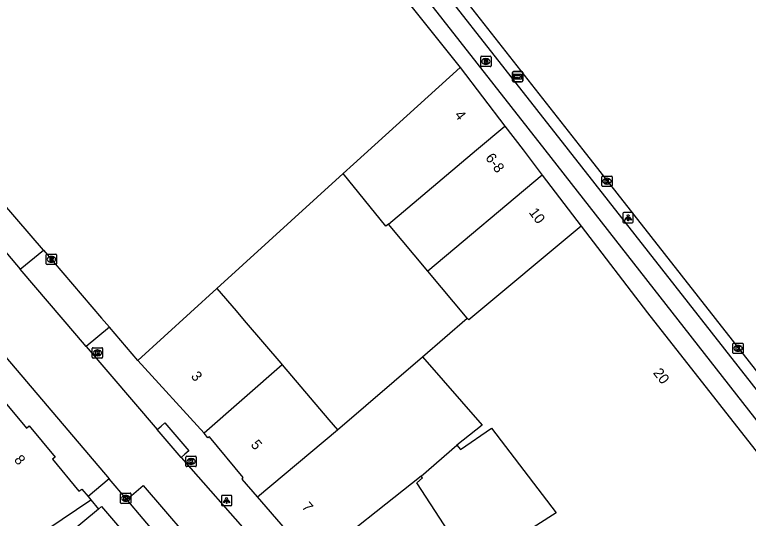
# Model space of a CAD drawing. Extents: x 160664 to 161506, y 382245 to 383288.
# Drawn here: x 161299.5 to 161370.3, y 382964.4 to 383013.1 of the extents above; entities that cross this region are included whole.
import ezdxf

# ---------------------------------------------------------------- set-up
doc = ezdxf.new("R2010")
doc.units = 0
for name, color, linetype in [('IMGEO_Brandkraan', 7, 'Continuous'), ('IMGEO_Fietspad_gesloten', 7, 'Continuous'), ('IMGEO_Kolk', 7, 'Continuous'), ('IMGEO_Lichtpunt', 7, 'Continuous'), ('IMGEO_Pand', 7, 'Continuous'), ('IMGEO_Pand_nummerreeks', 7, 'Continuous'), ('IMGEO_Rijbaan_lokaal_gesloten', 7, 'Continuous'), ('IMGEO_Rijbaan_lokaal_open', 7, 'Continuous'), ('IMGEO_Rioolput', 7, 'Continuous'), ('IMGEO_Voetpad_open', 7, 'Continuous'), ('IMGEO_Wegwijzer', 7, 'Continuous')]:
    doc.layers.add(name, color=color, linetype=linetype)

msp = doc.modelspace()

# ---------------------------------------------------------------- linework, layer by layer
at = {"layer": 'IMGEO_Brandkraan'}
for p, q in [((161344.484, 383008.123), (161344.484, 383008.975)), ((161344.559, 383009.049), (161345.411, 383009.049)), ((161345.485, 383008.975), (161345.485, 383008.123)), ((161344.995, 383008.269), (161344.97, 383008.269)), ((161344.972, 383008.829), (161344.997, 383008.829)), ((161345.411, 383008.049), (161344.559, 383008.049))]:
    msp.add_line(p, q, dxfattribs=at)
for points in [[(161344.484, 383008.123), (161344.484, 383008.975)], [(161344.559, 383009.049), (161345.411, 383009.049)], [(161345.485, 383008.975), (161345.485, 383008.123)], [(161344.832, 383008.749), (161344.832, 383008.349), (161345.045, 383008.349)], [(161345.063, 383008.749), (161344.832, 383008.749)], [(161345.011, 383008.668), (161344.957, 383008.668), (161344.957, 383008.592)], [(161344.957, 383008.592), (161345.01, 383008.592)], [(161345.019, 383008.516), (161344.957, 383008.516), (161344.957, 383008.435)], [(161344.957, 383008.435), (161345.019, 383008.435)], [(161345.411, 383008.049), (161344.559, 383008.049)]]:
    msp.add_lwpolyline(points, dxfattribs=at)
for centre, radius, start, end in [((161344.561, 383008.973), 0.0765, 91.55205, 178.44795), ((161344.561, 383008.973), 0.0765, 91.55205, 178.44795), ((161345.409, 383008.973), 0.0765, 1.55205, 88.44795), ((161345.409, 383008.973), 0.0765, 1.55205, 88.44795), ((161345.012, 383008.63), 0.0379, 267.82845, 90.93552), ((161345.02, 383008.475), 0.0404, 269.87594, 90.50774), ((161345.051, 383008.6), 0.251, 268.66757, 293.53466), ((161345.067, 383008.604), 0.145, 59.4692, 91.53667), ((161345.092, 383008.651), 0.0922, 285.51372, 58.15012), ((161345.097, 383008.459), 0.105, 301.31148, 78.98903), ((161344.561, 383008.125), 0.0765, 181.55205, 268.44795), ((161344.561, 383008.125), 0.0765, 181.55205, 268.44795), ((161345.409, 383008.125), 0.0765, 271.55205, 358.44795), ((161345.409, 383008.125), 0.0765, 271.55205, 358.44795)]:
    msp.add_arc(centre, radius, start, end, dxfattribs=at)
for centre, major_axis, ratio, start_param, end_param in [((161344.971, 383008.549), (-0.387, 0.002), 0.722429, 4.712389, 7.853982), ((161344.996, 383008.549), (-0.39, 0.002), 0.717154, 1.570796, 4.712389)]:
    msp.add_ellipse(centre, major_axis=major_axis, ratio=ratio, start_param=start_param, end_param=end_param, dxfattribs=at)
at = {"layer": 'IMGEO_Fietspad_gesloten'}
for points in [[(161316.407, 383044.108), (161318.553, 383041.288), (161321.59, 383037.499), (161332.611, 383023.063), (161350.693, 383000), (161374.638, 382969.413), (161377.873, 382965.293)], [(161380.356, 382964.446), (161379.838, 382965.316), (161379.077, 382966.588), (161378.721, 382967.139), (161378.36, 382967.618), (161352.975, 383000), (161334.256, 383023.879), (161320.12, 383042.374), (161319.475, 383043.252)]]:
    msp.add_lwpolyline(points, dxfattribs=at)
at = {"layer": 'IMGEO_Kolk'}
for p, q in [((161356.18, 382996.562), (161356.18, 382997.414)), ((161356.255, 382997.488), (161357.107, 382997.488)), ((161356.668, 382997.268), (161356.693, 382997.268)), ((161357.181, 382997.414), (161357.181, 382996.562)), ((161357.107, 382996.488), (161356.255, 382996.488)), ((161356.691, 382996.708), (161356.666, 382996.708)), ((161368.907, 382981.345), (161369.759, 382981.345)), ((161306.982, 382979.982), (161306.982, 382980.834)), ((161307.057, 382980.908), (161307.909, 382980.908)), ((161307.47, 382980.688), (161307.495, 382980.688)), ((161307.983, 382980.834), (161307.983, 382979.982)), ((161368.832, 382980.419), (161368.832, 382981.271)), ((161369.32, 382981.125), (161369.345, 382981.125)), ((161369.833, 382981.271), (161369.833, 382980.419)), ((161307.493, 382980.128), (161307.468, 382980.128)), ((161369.759, 382980.345), (161368.907, 382980.345)), ((161369.343, 382980.565), (161369.318, 382980.565)), ((161307.909, 382979.908), (161307.057, 382979.908)), ((161316.025, 382969.492), (161316.025, 382970.344)), ((161316.1, 382970.418), (161316.952, 382970.418)), ((161316.513, 382970.198), (161316.538, 382970.198)), ((161317.026, 382970.344), (161317.026, 382969.492)), ((161316.952, 382969.418), (161316.1, 382969.418)), ((161316.536, 382969.638), (161316.511, 382969.638)), ((161309.72, 382965.939), (161309.72, 382966.791)), ((161309.795, 382966.865), (161310.647, 382966.865)), ((161310.208, 382966.645), (161310.233, 382966.645)), ((161310.721, 382966.791), (161310.721, 382965.939)), ((161310.647, 382965.865), (161309.795, 382965.865)), ((161310.231, 382966.085), (161310.206, 382966.085))]:
    msp.add_line(p, q, dxfattribs=at)
for points in [[(161356.18, 382996.562), (161356.18, 382997.414)], [(161356.255, 382997.488), (161357.107, 382997.488)], [(161356.501, 382997.188), (161356.624, 382997.188), (161356.624, 382997.037), (161356.754, 382997.188), (161356.918, 382997.188), (161356.772, 382997.037), (161356.925, 382996.788), (161356.773, 382996.788), (161356.688, 382996.952), (161356.624, 382996.885), (161356.624, 382996.788), (161356.501, 382996.788), (161356.501, 382997.188)], [(161357.181, 382997.414), (161357.181, 382996.562)], [(161357.107, 382996.488), (161356.255, 382996.488)], [(161368.907, 382981.345), (161369.759, 382981.345)], [(161306.982, 382979.982), (161306.982, 382980.834)], [(161307.057, 382980.908), (161307.909, 382980.908)], [(161307.983, 382980.834), (161307.983, 382979.982)], [(161368.832, 382980.419), (161368.832, 382981.271)], [(161369.153, 382981.045), (161369.276, 382981.045), (161369.276, 382980.894), (161369.406, 382981.045), (161369.57, 382981.045), (161369.424, 382980.894), (161369.577, 382980.645), (161369.425, 382980.645), (161369.34, 382980.809), (161369.276, 382980.742), (161369.276, 382980.645), (161369.153, 382980.645), (161369.153, 382981.045)], [(161369.833, 382981.271), (161369.833, 382980.419)], [(161307.303, 382980.608), (161307.426, 382980.608), (161307.426, 382980.457), (161307.556, 382980.608), (161307.72, 382980.608), (161307.574, 382980.457), (161307.727, 382980.208), (161307.575, 382980.208), (161307.49, 382980.372), (161307.426, 382980.305), (161307.426, 382980.208), (161307.303, 382980.208), (161307.303, 382980.608)], [(161369.759, 382980.345), (161368.907, 382980.345)], [(161307.909, 382979.908), (161307.057, 382979.908)], [(161316.025, 382969.492), (161316.025, 382970.344)], [(161316.1, 382970.418), (161316.952, 382970.418)], [(161316.346, 382970.118), (161316.469, 382970.118), (161316.469, 382969.967), (161316.599, 382970.118), (161316.763, 382970.118), (161316.617, 382969.967), (161316.77, 382969.718), (161316.618, 382969.718), (161316.533, 382969.882), (161316.469, 382969.815), (161316.469, 382969.718), (161316.346, 382969.718), (161316.346, 382970.118)], [(161317.026, 382970.344), (161317.026, 382969.492)], [(161316.952, 382969.418), (161316.1, 382969.418)], [(161309.72, 382965.939), (161309.72, 382966.791)], [(161309.795, 382966.865), (161310.647, 382966.865)], [(161310.041, 382966.565), (161310.164, 382966.565), (161310.164, 382966.414), (161310.294, 382966.565), (161310.458, 382966.565), (161310.312, 382966.414), (161310.465, 382966.165), (161310.313, 382966.165), (161310.228, 382966.329), (161310.164, 382966.262), (161310.164, 382966.165), (161310.041, 382966.165), (161310.041, 382966.565)], [(161310.721, 382966.791), (161310.721, 382965.939)], [(161310.647, 382965.865), (161309.795, 382965.865)]]:
    msp.add_lwpolyline(points, dxfattribs=at)
for centre, start, end in [((161356.257, 382997.412), 91.55205, 178.44795), ((161356.257, 382997.412), 91.55205, 178.44795), ((161357.105, 382997.412), 1.55205, 88.44795), ((161357.105, 382997.412), 1.55205, 88.44795), ((161356.257, 382996.564), 181.55205, 268.44795), ((161356.257, 382996.564), 181.55205, 268.44795), ((161357.105, 382996.564), 271.55205, 358.44795), ((161357.105, 382996.564), 271.55205, 358.44795), ((161368.909, 382981.269), 91.55205, 178.44795), ((161368.909, 382981.269), 91.55205, 178.44795), ((161369.757, 382981.269), 1.55205, 88.44795), ((161369.757, 382981.269), 1.55205, 88.44795), ((161307.059, 382980.832), 91.55205, 178.44795), ((161307.059, 382980.832), 91.55205, 178.44795), ((161307.907, 382980.832), 1.55205, 88.44795), ((161307.907, 382980.832), 1.55205, 88.44795), ((161307.059, 382979.984), 181.55205, 268.44795), ((161307.059, 382979.984), 181.55205, 268.44795), ((161307.907, 382979.984), 271.55205, 358.44795), ((161307.907, 382979.984), 271.55205, 358.44795), ((161368.909, 382980.421), 181.55205, 268.44795), ((161368.909, 382980.421), 181.55205, 268.44795), ((161369.757, 382980.421), 271.55205, 358.44795), ((161369.757, 382980.421), 271.55205, 358.44795), ((161316.102, 382970.342), 91.55205, 178.44795), ((161316.102, 382970.342), 91.55205, 178.44795), ((161316.95, 382970.342), 1.55205, 88.44795), ((161316.95, 382970.342), 1.55205, 88.44795), ((161316.102, 382969.494), 181.55205, 268.44795), ((161316.102, 382969.494), 181.55205, 268.44795), ((161316.95, 382969.494), 271.55205, 358.44795), ((161316.95, 382969.494), 271.55205, 358.44795), ((161309.797, 382966.789), 91.55205, 178.44795), ((161309.797, 382966.789), 91.55205, 178.44795), ((161310.645, 382966.789), 1.55205, 88.44795), ((161310.645, 382966.789), 1.55205, 88.44795), ((161309.797, 382965.941), 181.55205, 268.44795), ((161309.797, 382965.941), 181.55205, 268.44795), ((161310.645, 382965.941), 271.55205, 358.44795), ((161310.645, 382965.941), 271.55205, 358.44795)]:
    msp.add_arc(centre, 0.0765, start, end, dxfattribs=at)
for centre, major_axis, ratio, start_param, end_param in [((161356.667, 382996.988), (-0.387, 0.002), 0.722429, 4.712389, 7.853982), ((161356.692, 382996.988), (-0.39, 0.002), 0.717154, 1.570796, 4.712389), ((161307.469, 382980.408), (-0.387, 0.002), 0.722429, 4.712389, 7.853982), ((161307.494, 382980.408), (-0.39, 0.002), 0.717154, 1.570796, 4.712389), ((161369.319, 382980.845), (-0.387, 0.002), 0.722429, 4.712389, 7.853982), ((161369.344, 382980.845), (-0.39, 0.002), 0.717154, 1.570796, 4.712389), ((161316.512, 382969.918), (-0.387, 0.002), 0.722429, 4.712389, 7.853982), ((161316.537, 382969.918), (-0.39, 0.002), 0.717154, 1.570796, 4.712389), ((161310.207, 382966.365), (-0.387, 0.002), 0.722429, 4.712389, 7.853982), ((161310.232, 382966.365), (-0.39, 0.002), 0.717154, 1.570796, 4.712389)]:
    msp.add_ellipse(centre, major_axis=major_axis, ratio=ratio, start_param=start_param, end_param=end_param, dxfattribs=at)
at = {"layer": 'IMGEO_Lichtpunt'}
for p, q in [((161358.22, 382993.856), (161358.22, 382993.049)), ((161358.22, 382993.856), (161358.22, 382993.049)), ((161359.122, 382993.951), (161358.314, 382993.951)), ((161359.122, 382993.951), (161358.314, 382993.951)), ((161359.216, 382993.049), (161359.216, 382993.856)), ((161359.216, 382993.049), (161359.216, 382993.856)), ((161358.314, 382992.955), (161359.122, 382992.955)), ((161358.314, 382992.955), (161359.122, 382992.955)), ((161319.452, 382966.551), (161319.452, 382965.744)), ((161319.452, 382966.551), (161319.452, 382965.744)), ((161320.354, 382966.646), (161319.546, 382966.646)), ((161320.354, 382966.646), (161319.546, 382966.646)), ((161320.448, 382965.744), (161320.448, 382966.551)), ((161320.448, 382965.744), (161320.448, 382966.551)), ((161319.546, 382965.65), (161320.354, 382965.65)), ((161319.546, 382965.65), (161320.354, 382965.65))]:
    msp.add_line(p, q, dxfattribs=at)
for points in [[(161358.594, 382993.52), (161358.633, 382993.492), (161358.445, 382993.23), (161358.407, 382993.257), (161358.594, 382993.52)], [(161358.696, 382993.472), (161358.743, 382993.472), (161358.743, 382993.15), (161358.696, 382993.15), (161358.696, 382993.472)], [(161358.806, 382993.492), (161358.844, 382993.519), (161359.031, 382993.257), (161358.992, 382993.229), (161358.806, 382993.492)], [(161319.826, 382966.215), (161319.865, 382966.187), (161319.677, 382965.925), (161319.639, 382965.952), (161319.826, 382966.215)], [(161319.928, 382966.167), (161319.975, 382966.167), (161319.975, 382965.845), (161319.928, 382965.845), (161319.928, 382966.167)], [(161320.038, 382966.187), (161320.076, 382966.214), (161320.263, 382965.952), (161320.224, 382965.924), (161320.038, 382966.187)]]:
    msp.add_lwpolyline(points, dxfattribs=at)
for centre in [(161358.719, 382993.654), (161319.951, 382966.349)]:
    msp.add_circle(centre, 0.0994, dxfattribs=at)
for centre, start, end in [((161358.314, 382993.856), 90, 180), ((161358.314, 382993.856), 90, 180), ((161359.122, 382993.856), 0, 90), ((161359.122, 382993.856), 0, 90), ((161358.314, 382993.049), 180, 270), ((161358.314, 382993.049), 180, 270), ((161359.122, 382993.049), 270, 0), ((161359.122, 382993.049), 270, 360), ((161319.546, 382966.551), 90, 180), ((161319.546, 382966.551), 90, 180), ((161320.354, 382966.551), 0, 90), ((161320.354, 382966.551), 0, 90), ((161319.546, 382965.744), 180, 270), ((161319.546, 382965.744), 180, 270), ((161320.354, 382965.744), 270, 0), ((161320.354, 382965.744), 270, 360)]:
    msp.add_arc(centre, 0.0946, start, end, dxfattribs=at)
at = {"layer": 'IMGEO_Pand'}
for points in [[(161314.847, 383042.706), (161338.4, 383013.116), (161342.497, 383007.969)], [(161302.262, 382990.321), (161298.304, 382994.942), (161282.742, 383013.11), (161282.996, 383013.332), (161282.953, 383013.38), (161281.709, 383014.778)], [(161331.209, 382997.725), (161332.203, 382998.63), (161342.497, 383007.969)], [(161342.497, 383007.969), (161346.825, 383002.299)], [(161335.569, 382992.848), (161344.088, 383000.001), (161346.825, 383002.299)], [(161346.825, 383002.299), (161348.578, 383000), (161350.422, 382997.584)], [(161331.209, 382997.725), (161319.015, 382986.625)], [(161335.569, 382992.848), (161335.329, 382992.64), (161331.209, 382997.725)], [(161350.422, 382997.584), (161339.378, 382988.311)], [(161350.422, 382997.584), (161354.202, 382992.63)], [(161339.378, 382988.311), (161335.569, 382992.848)], [(161354.202, 382992.63), (161343.325, 382983.611), (161343.188, 382983.774)], [(161354.202, 382992.63), (161360.58, 382984.272), (161374.153, 382967.032)], [(161302.262, 382990.321), (161307.89, 382983.751), (161308.641, 382982.874)], [(161343.188, 382983.774), (161339.378, 382988.311)], [(161319.015, 382986.625), (161311.38, 382979.675)], [(161319.015, 382986.625), (161320.865, 382984.461), (161321.652, 382983.541), (161323.602, 382981.259), (161325.188, 382979.403), (161325.327, 382979.24)], [(161338.862, 382980.028), (161343.188, 382983.774)], [(161311.38, 382979.675), (161308.641, 382982.874)], [(161330.658, 382972.98), (161338.862, 382980.028)], [(161338.862, 382980.028), (161344.627, 382973.425), (161342.169, 382971.498)], [(161317.774, 382972.655), (161311.38, 382979.675)], [(161325.327, 382979.24), (161317.774, 382972.655)], [(161325.327, 382979.24), (161329.829, 382973.955), (161330.658, 382972.98)], [(161297.3, 382977.653), (161298.355, 382976.389), (161298.083, 382976.19), (161300.642, 382973.15), (161300.895, 382973.345), (161303.407, 382970.335), (161303.14, 382970.13), (161305.682, 382967.04), (161305.976, 382967.258), (161306.589, 382966.523)], [(161322.932, 382966.511), (161330.658, 382972.98)], [(161342.169, 382971.498), (161342.537, 382971.066), (161345.525, 382973.141), (161351.762, 382964.966), (161343.601, 382959.728), (161338.314, 382967.869), (161338.856, 382968.326), (161338.736, 382968.501)], [(161322.932, 382966.511), (161321.456, 382968.219), (161321.557, 382968.378), (161318.288, 382972.302), (161318.157, 382972.202), (161317.774, 382972.655)], [(161338.736, 382968.501), (161342.169, 382971.498)], [(161338.736, 382968.501), (161328.329, 382960.267)], [(161306.589, 382966.523), (161306.836, 382966.227)], [(161328.329, 382960.267), (161322.932, 382966.511)], [(161292.046, 382948.246), (161288.243, 382953.752), (161302.706, 382963.411), (161306.836, 382966.227)], [(161307.582, 382965.326), (161304.38, 382962.631), (161303.755, 382962.105), (161299.648, 382958.652), (161304.692, 382952.652)], [(161307.582, 382965.326), (161307.89, 382965.585), (161310.37, 382962.635), (161310.171, 382962.466), (161310.421, 382962.168), (161310.719, 382961.816), (161310.875, 382961.945), (161312.937, 382959.494)]]:
    msp.add_lwpolyline(points, dxfattribs=at)
at = {"layer": 'IMGEO_Rijbaan_lokaal_gesloten'}
msp.add_lwpolyline([(161320.034, 383043.795), (161335.224, 383024.396), (161354.356, 383000), (161381.54, 382965.336)], dxfattribs=at)
at = {"layer": 'IMGEO_Rijbaan_lokaal_open'}
for points in [[(161279.806, 383012.064), (161283.576, 383007.525), (161290.162, 383000), (161296.662, 382992.424), (161300.037, 382988.477)], [(161306.404, 382981.03), (161305.496, 382982.091), (161300.037, 382988.477)], [(161296.626, 382982.337), (161308.606, 382968.244)], [(161306.404, 382981.03), (161313.256, 382973.015)], [(161315.565, 382970.314), (161313.256, 382973.015)], [(161315.565, 382970.314), (161316.49, 382969.232), (161321.484, 382963.573), (161323.08, 382961.541), (161325.037, 382959.026)], [(161310.312, 382966.237), (161308.606, 382968.244)], [(161310.312, 382966.237), (161311.906, 382967.606), (161317.986, 382960.523), (161320.119, 382957.7), (161323.875, 382951.951), (161324.754, 382950.351), (161325.992, 382947.771), (161327.289, 382944.431), (161327.668, 382943.397), (161328.544, 382940.405)]]:
    msp.add_lwpolyline(points, dxfattribs=at)
at = {"layer": 'IMGEO_Rioolput'}
for p, q in [((161302.543, 382989.01), (161302.543, 382989.862)), ((161302.618, 382989.936), (161303.47, 382989.936)), ((161303.544, 382989.862), (161303.544, 382989.01)), ((161303.054, 382989.156), (161303.029, 382989.156)), ((161303.031, 382989.716), (161303.056, 382989.716)), ((161303.47, 382988.936), (161302.618, 382988.936))]:
    msp.add_line(p, q, dxfattribs=at)
for points in [[(161302.543, 382989.01), (161302.543, 382989.862)], [(161302.618, 382989.936), (161303.47, 382989.936)], [(161303.544, 382989.862), (161303.544, 382989.01)], [(161303.132, 382989.634), (161302.88, 382989.636), (161302.88, 382989.236)], [(161302.88, 382989.236), (161303.004, 382989.236), (161303.004, 382989.398), (161303.015, 382989.398)], [(161303.058, 382989.555), (161303.004, 382989.555), (161303.004, 382989.474)], [(161303.004, 382989.474), (161303.056, 382989.474)], [(161303.062, 382989.369), (161303.133, 382989.236), (161303.273, 382989.236), (161303.208, 382989.362)], [(161303.47, 382988.936), (161302.618, 382988.936)]]:
    msp.add_lwpolyline(points, dxfattribs=at)
for centre, radius, start, end in [((161302.62, 382989.86), 0.0765, 91.55205, 178.44795), ((161302.62, 382989.86), 0.0765, 91.55205, 178.44795), ((161303.468, 382989.86), 0.0765, 1.55205, 88.44795), ((161303.468, 382989.86), 0.0765, 1.55205, 88.44795), ((161303.014, 382989.345), 0.0533, 26.02933, 88.69889), ((161303.04, 382989.663), 0.19, 274.7715, 282.96867), ((161303.064, 382989.459), 0.0964, 77.00612, 93.18647), ((161303.078, 382989.516), 0.0378, 276.66336, 79.67722), ((161303.131, 382989.524), 0.109, 350.36119, 89.41601), ((161303.129, 382989.524), 0.112, 277.58423, 350.98172), ((161303.113, 382989.309), 0.108, 29.51342, 73.79051), ((161302.62, 382989.012), 0.0765, 181.55205, 268.44795), ((161302.62, 382989.012), 0.0765, 181.55205, 268.44795), ((161303.468, 382989.012), 0.0765, 271.55205, 358.44795), ((161303.468, 382989.012), 0.0765, 271.55205, 358.44795)]:
    msp.add_arc(centre, radius, start, end, dxfattribs=at)
for centre, major_axis, ratio, start_param, end_param in [((161303.03, 382989.436), (-0.387, 0.002), 0.722429, 4.712389, 7.853982), ((161303.055, 382989.436), (-0.39, 0.002), 0.717154, 1.570796, 4.712389)]:
    msp.add_ellipse(centre, major_axis=major_axis, ratio=ratio, start_param=start_param, end_param=end_param, dxfattribs=at)
at = {"layer": 'IMGEO_Voetpad_open'}
for points in [[(161300.037, 382988.477), (161302.262, 382990.321)], [(161308.641, 382982.874), (161306.404, 382981.03)], [(161313.256, 382973.015), (161313.623, 382973.329), (161314.002, 382973.654), (161316.312, 382970.954), (161315.933, 382970.629), (161315.565, 382970.314)], [(161308.606, 382968.244), (161306.589, 382966.523)], [(161306.836, 382966.227), (161307.582, 382965.326)], [(161318.202, 382956.514), (161317.533, 382957.519), (161313.481, 382962.509), (161310.312, 382966.237)]]:
    msp.add_lwpolyline(points, dxfattribs=at)
at = {"layer": 'IMGEO_Wegwijzer'}
for p, q in [((161347.649, 383007.588), (161348.439, 383007.588)), ((161348.439, 383007.588), (161347.649, 383007.588)), ((161347.549, 383006.688), (161347.549, 383007.488)), ((161347.549, 383007.488), (161347.549, 383006.688)), ((161348.539, 383007.488), (161348.539, 383006.688)), ((161348.539, 383006.688), (161348.539, 383007.488)), ((161348.439, 383006.588), (161347.649, 383006.588)), ((161347.649, 383006.588), (161348.439, 383006.588))]:
    msp.add_line(p, q, dxfattribs=at)
for points in [[(161347.65, 383007.32), (161348.438, 383007.32), (161348.438, 383006.856), (161347.65, 383006.856), (161347.65, 383007.32)], [(161347.715, 383007.172), (161347.715, 383007.088), (161347.715, 383007.004), (161348.126, 383007.004), (161348.126, 383006.921), (161348.373, 383007.088), (161348.126, 383007.255), (161348.126, 383007.172), (161347.715, 383007.172)]]:
    msp.add_lwpolyline(points, dxfattribs=at)
for centre, start, end in [((161347.649, 383007.488), 90, 180), ((161347.649, 383007.488), 90, 180), ((161348.439, 383007.488), 0, 90), ((161348.439, 383007.488), 360, 90), ((161347.649, 383006.688), 180, 270), ((161347.649, 383006.688), 180, 270), ((161348.439, 383006.688), 270, 0), ((161348.439, 383006.688), 270, 0)]:
    msp.add_arc(centre, 0.1, start, end, dxfattribs=at)

# ---------------------------------------------------------------- texts
at = {"layer": 'IMGEO_Pand_nummerreeks'}
for s, rotation, p in [('4', 307.61649, (161341.907, 383003.36)), ('6-8', 307.21644, (161344.889, 382999.23)), ('10', 307.04455, (161349.09, 382993.958)), ('3', 310.20424, (161316.454, 382978.121)), ('20', 307.93533, (161361.084, 382978.464)), ('5', 309.79744, (161322.229, 382971.507)), ('8', 309.849, (161299.377, 382970.048)), ('7', 310.83792, (161327.15, 382965.485))]:
    msp.add_text(s, height=1, rotation=rotation, dxfattribs=at).set_placement(p)

doc.saveas('drawing.dxf')
